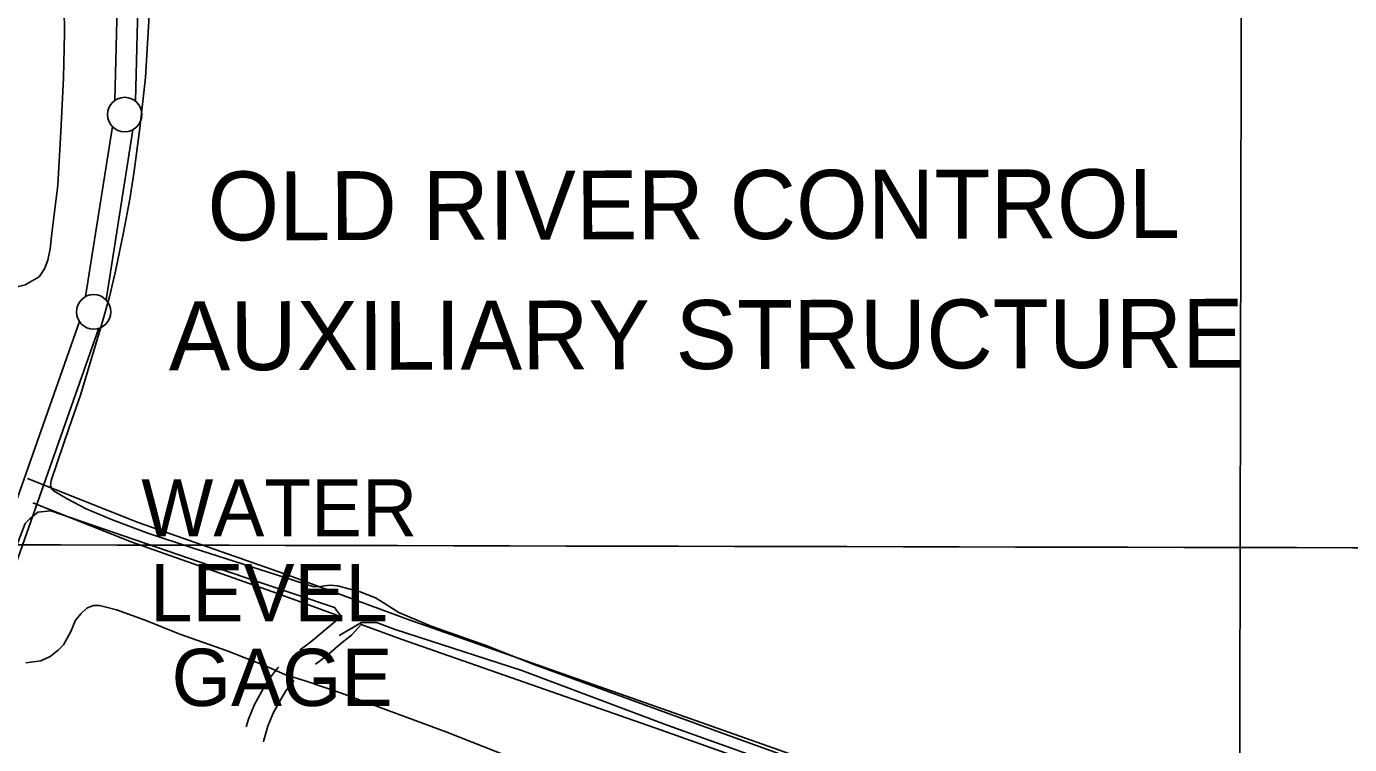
# Model space of a CAD drawing. Extents: x 3180038 to 3217926, y 922069 to 947485.
# Drawn here: x 3200785 to 3202706, y 933251 to 934293 of the extents above; entities that cross this region are included whole.
import ezdxf

# ---------------------------------------------------------------- set-up
doc = ezdxf.new("R2010")
doc.units = 0
for name, color, linetype in [('V-GRID-MAJR', 7, 'Continuous'), ('V-LEVE-TOET', 7, 'Continuous'), ('V-RIVR-GAGE-IDEN', 7, 'Continuous'), ('V-RIVR-IDEN', 7, 'Continuous'), ('V-ROAD-CNTR', 7, 'Continuous'), ('V-SURV-LINE', 7, 'Continuous'), ('V-TOPO-SHOR', 7, 'Continuous')]:
    doc.layers.add(name, color=color, linetype=linetype)

msp = doc.modelspace()

# ---------------------------------------------------------------- linework, layer by layer
at = {"layer": 'V-GRID-MAJR'}
for points in [[(3202533.6, 927477.5), (3202546.8, 933537.2), (3202560.1, 939600.3), (3202573.3, 945663.4), (3202573.3, 945666.8)], [(3184280, 933581.8), (3186889.6, 933574.8), (3192108.7, 933561.5), (3197327.7, 933549), (3202546.8, 933537.2), (3207765.9, 933526.2), (3212985, 933516), (3215594.6, 933511.2)]]:
    msp.add_spline(points, degree=3, dxfattribs=at)
at = {"layer": 'V-LEVE-TOET'}
for points in [[(3200839, 934357.4), (3200840.1, 934283.3), (3200838.6, 934218.6), (3200834.5, 934140.1), (3200830.4, 934063), (3200822.2, 933996.9), (3200819.1, 933970.3), (3200815.7, 933954), (3200811.1, 933941.3), (3200803.1, 933930), (3200782.6, 933918.2), (3200761.3, 933913), (3200739.1, 933911.7), (3200723.3, 933911.8), (3200690.6, 933917.8), (3200647, 933931.1), (3200600.1, 933942.2), (3200569.5, 933944.9), (3200540.7, 933941.8), (3200519.6, 933936.5), (3200486.6, 933921.8)], [(3201902, 933229.1), (3201817.4, 933259.5), (3201703.1, 933301.1), (3201621.1, 933331.2), (3201522.6, 933366.9), (3201450.5, 933395.6), (3201372.4, 933423), (3201325.4, 933443), (3201315.9, 933448.6), (3201304.2, 933456.7), (3201291.5, 933464), (3201269, 933472.8), (3201236.3, 933481.7), (3201225.4, 933482.8), (3201216.7, 933481.4), (3201209.5, 933480.2), (3201200.3, 933480.5), (3201160, 933493.7), (3201099.3, 933512.9), (3201025.3, 933536.6), (3200959.6, 933558.7), (3200908.3, 933577.6), (3200871.4, 933593.2), (3200843.6, 933607.6), (3200824.9, 933618.9), (3200821.3, 933621.9), (3200819.7, 933626.9), (3200820.8, 933634.6), (3200846.5, 933711.3), (3200863.2, 933758), (3200893, 933858.2), (3200905.4, 933901), (3200914.1, 933937.9), (3200925.8, 933994.1), (3200935, 934042.7), (3200941, 934083.3), (3200949.5, 934145.5), (3200957.5, 934218.9), (3200963.5, 934317.4)], [(3200838.6, 933396.2), (3200848.9, 933415.3), (3200855.7, 933431.7), (3200863.9, 933441.6), (3200872.2, 933449), (3200881.5, 933453), (3200890.7, 933453), (3200900.6, 933450.7), (3200915.3, 933446.7), (3200933, 933440.6), (3200956.8, 933431.8), (3201007.4, 933411.7), (3201076.3, 933387.5), (3201132.6, 933365.3), (3201160.9, 933352.6), (3201189.4, 933343.7), (3201240.6, 933326.2), (3201395.1, 933269.2), (3201555.7, 933206.2)], [(3200783.7, 933369.8), (3200805.4, 933372.8), (3200819.3, 933379.3), (3200830.9, 933388.5), (3200838.6, 933396.2)]]:
    msp.add_lwpolyline(points, dxfattribs=at)
at = {"layer": 'V-ROAD-CNTR'}
for points in [[(3200786.4, 933637.2), (3200947, 933573.5), (3201159.5, 933498.8), (3201338.7, 933432.6), (3201716.5, 933300.5), (3201980.4, 933206.8), (3202159.4, 933140.9), (3202345.8, 933062.5), (3202506.3, 932999.5), (3202682.5, 932922.9), (3202871.3, 932839.2), (3203091.9, 932736.9), (3203243.6, 932661.1), (3203405.1, 932580), (3203559.9, 932502.7), (3203701.4, 932423.4), (3203863.7, 932334)], [(3200793.8, 933602), (3200936.5, 933545.4), (3201149.3, 933470.6), (3201240.6, 933436.9)], [(3201240.3, 933437), (3201235.9, 933432.1), (3201221.4, 933420.3), (3201200.1, 933402.1), (3201186.1, 933391.8), (3201181.8, 933388.8)], [(3201270.9, 933426.1), (3201256.5, 933410.2), (3201240.6, 933397.3), (3201218.7, 933378.6), (3201204.2, 933367.9)], [(3201270.8, 933425.7), (3201328.5, 933404.4), (3201706.6, 933272.2), (3201970.2, 933178.6), (3202148.4, 933113), (3202334.5, 933034.7), (3202494.9, 932971.8), (3202670.4, 932895.4), (3202858.9, 932811.9), (3203078.9, 932709.8), (3203230.2, 932634.3), (3203391.6, 932553.2), (3203545.8, 932476.2), (3203686.8, 932397.2), (3203757.2, 932358.4)], [(3201151, 933364), (3201149.6, 933362.5), (3201136.4, 933346.1), (3201126.4, 933329), (3201115.9, 933309.6), (3201107.1, 933288), (3201103.6, 933276.9)], [(3201173.2, 933343.8), (3201172.1, 933342.7), (3201161.2, 933329.1), (3201152.6, 933314.3), (3201143.1, 933296.7), (3201135.3, 933277.9), (3201129.1, 933257.9), (3201128.6, 933255.4)]]:
    msp.add_lwpolyline(points, dxfattribs=at)
at = {"layer": 'V-SURV-LINE'}
for points in [[(3200912.8, 934185.6), (3200919.3, 934438)], [(3200949.2, 934437.2), (3200942.8, 934184.8)], [(3200870.6, 933901.1), (3200909.4, 934147.8)], [(3200939, 934143.2), (3200900.3, 933896.4)], [(3200117.8, 931753.6), (3200861.6, 933865.2)], [(3200889.9, 933855.2), (3200146.1, 931743.7)]]:
    msp.add_lwpolyline(points, dxfattribs=at)
for centre in [(3200927.3, 934165.2), (3200882.3, 933879)]:
    msp.add_circle(centre, 25, dxfattribs=at)
at = {"layer": 'V-TOPO-SHOR'}
for points in [[(3200749, 933484), (3200782.8, 933571.8), (3200789.6, 933578.6), (3200793, 933581.9), (3200801.4, 933588.7), (3200820, 933590.4), (3200879.1, 933570.1), (3201066.6, 933505.9), (3201232.1, 933450.2), (3201242.2, 933436.7), (3201242.2, 933433.3)], [(3201238.8, 933409.7), (3201270.9, 933428.3), (3201281.1, 933428.3), (3201292.9, 933428.3), (3201319.9, 933418.1), (3201504, 933359), (3201715.1, 933279.6), (3201917.8, 933207), (3202113.7, 933136.1), (3202282.6, 933068.5), (3202490.4, 932982.4), (3202667.7, 932904.7), (3202878.8, 932811.8), (3203228.5, 932642.9), (3203539.2, 932487.5), (3203784.1, 932350.7)]]:
    msp.add_lwpolyline(points, dxfattribs=at)

# ---------------------------------------------------------------- texts
at = {"layer": 'V-RIVR-GAGE-IDEN'}
for s, p in [('WATER', (3200951.3, 933553.3)), ('LEVEL', (3200964.1, 933430.3)), ('GAGE', (3200995.4, 933307.3))]:
    msp.add_text(s, height=83, dxfattribs=at).set_placement(p)
at = {"layer": 'V-RIVR-IDEN'}
for s, p in [('OLD RIVER CONTROL', (3201047.6, 933982.6)), ('AUXILIARY STRUCTURE', (3200991.4, 933794.1))]:
    msp.add_text(s, height=100, rotation=0.1453, dxfattribs=at).set_placement(p)

doc.saveas('drawing.dxf')
